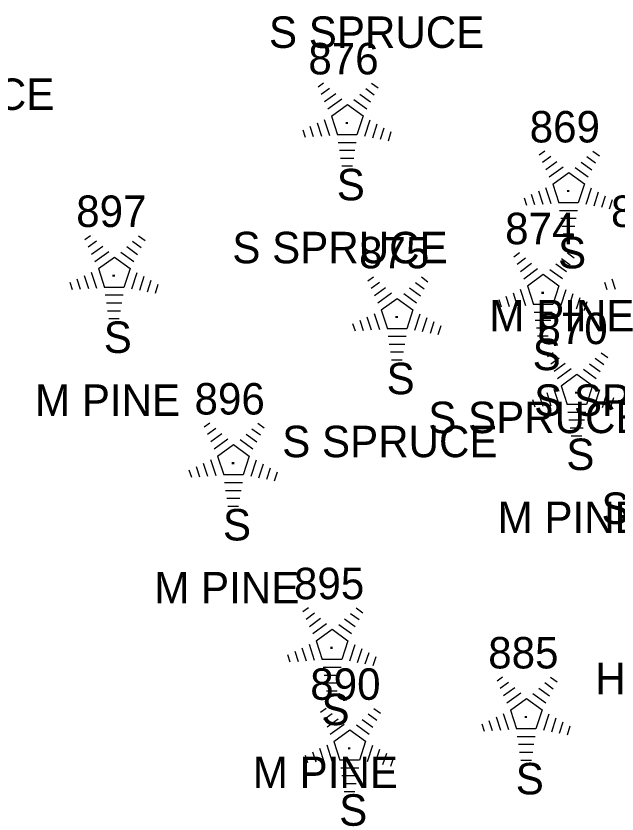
# Model space of a CAD drawing. Extents: x 1545627 to 1546562, y 571176 to 576667.
# Drawn here: x 1546173 to 1546211.1, y 572393.7 to 572444.4 of the extents above; entities that cross this region are included whole.
import ezdxf

# ---------------------------------------------------------------- set-up
doc = ezdxf.new("R2010")
doc.units = 0
for name, color, linetype in [('C_A', 7, 'Continuous'), ('L_A', 7, 'Continuous'), ('L_C', 7, 'Continuous'), ('L_I', 7, 'Continuous'), ('LTC', 7, 'Continuous')]:
    doc.layers.add(name, color=color, linetype=linetype)

msp = doc.modelspace()

# ---------------------------------------------------------------- linework, layer by layer
at = {"layer": 'LTC'}
for p, q in [((1546192.153, 572439.867), (1546192.507, 572440.124)), ((1546195.551, 572440.107), (1546195.97, 572439.803)), ((1546192.362, 572439.401), (1546192.891, 572439.786)), ((1546192.572, 572438.936), (1546193.276, 572439.447)), ((1546194.809, 572439.411), (1546195.488, 572438.917)), ((1546195.18, 572439.759), (1546195.729, 572439.36)), ((1546192.781, 572438.47), (1546193.66, 572439.108)), ((1546194.438, 572439.062), (1546195.247, 572438.473)), ((1546193.006, 572438.015), (1546194.018, 572438.749)), ((1546194.018, 572438.749), (1546195.015, 572438.024)), ((1546193.006, 572438.015), (1546193.393, 572436.821)), ((1546195.015, 572438.024), (1546194.623, 572436.821)), ((1546191.641, 572437.363), (1546191.852, 572436.711)), ((1546192.096, 572437.579), (1546192.367, 572436.744)), ((1546192.551, 572437.796), (1546192.882, 572436.776)), ((1546195.452, 572437.753), (1546195.114, 572436.714)), ((1546195.897, 572437.503), (1546195.609, 572436.618)), ((1546191.185, 572437.146), (1546191.337, 572436.678)), ((1546196.341, 572437.253), (1546196.104, 572436.523)), ((1546196.786, 572437.003), (1546196.599, 572436.428)), ((1546194.623, 572436.821), (1546193.393, 572436.821)), ((1546194.585, 572436.321), (1546193.441, 572436.321)), ((1546194.501, 572435.821), (1546193.513, 572435.821)), ((1546206.206, 572435.545), (1546206.561, 572435.802)), ((1546206.416, 572435.079), (1546206.945, 572435.463)), ((1546209.233, 572435.437), (1546209.783, 572435.037)), ((1546209.604, 572435.785), (1546210.024, 572435.48)), ((1546194.418, 572435.321), (1546193.586, 572435.321)), ((1546206.625, 572434.613), (1546207.329, 572435.125)), ((1546208.862, 572435.088), (1546209.541, 572434.595)), ((1546194.334, 572434.821), (1546193.659, 572434.821)), ((1546206.835, 572434.148), (1546207.713, 572434.785)), ((1546207.059, 572433.693), (1546208.071, 572434.427)), ((1546208.071, 572434.427), (1546209.068, 572433.702)), ((1546208.491, 572434.74), (1546209.301, 572434.151)), ((1546206.605, 572433.473), (1546206.936, 572432.454)), ((1546207.059, 572433.693), (1546207.446, 572432.499)), ((1546209.068, 572433.702), (1546208.677, 572432.499)), ((1546209.506, 572433.431), (1546209.168, 572432.392)), ((1546205.239, 572432.824), (1546205.391, 572432.356)), ((1546205.694, 572433.04), (1546205.906, 572432.389)), ((1546206.149, 572433.257), (1546206.421, 572432.422)), ((1546209.95, 572433.181), (1546209.663, 572432.296)), ((1546210.395, 572432.931), (1546210.158, 572432.201)), ((1546208.677, 572432.499), (1546207.446, 572432.499)), ((1546210.839, 572432.68), (1546210.652, 572432.106)), ((1546208.639, 572431.999), (1546207.494, 572431.999)), ((1546208.555, 572431.499), (1546207.566, 572431.499)), ((1546208.471, 572430.999), (1546207.639, 572430.999)), ((1546177.355, 572430.174), (1546177.71, 572430.431)), ((1546180.753, 572430.414), (1546181.172, 572430.109)), ((1546208.387, 572430.499), (1546207.712, 572430.499)), ((1546177.565, 572429.708), (1546178.094, 572430.092)), ((1546180.382, 572430.066), (1546180.932, 572429.667)), ((1546177.774, 572429.242), (1546178.478, 572429.754)), ((1546177.984, 572428.777), (1546178.862, 572429.414)), ((1546179.64, 572429.369), (1546180.45, 572428.78)), ((1546180.011, 572429.717), (1546180.69, 572429.224)), ((1546204.593, 572429.078), (1546204.947, 572429.336)), ((1546207.991, 572429.319), (1546208.41, 572429.014)), ((1546178.208, 572428.322), (1546179.22, 572429.056)), ((1546179.22, 572429.056), (1546180.217, 572428.331)), ((1546204.802, 572428.613), (1546205.331, 572428.997)), ((1546207.62, 572428.97), (1546208.169, 572428.571)), ((1546178.208, 572428.322), (1546178.595, 572427.128)), ((1546180.217, 572428.331), (1546179.826, 572427.128)), ((1546205.012, 572428.147), (1546205.716, 572428.658)), ((1546205.221, 572427.681), (1546206.1, 572428.319)), ((1546206.878, 572428.274), (1546207.687, 572427.685)), ((1546207.249, 572428.622), (1546207.928, 572428.128)), ((1546177.298, 572427.886), (1546177.57, 572427.051)), ((1546177.754, 572428.102), (1546178.085, 572427.083)), ((1546180.655, 572428.06), (1546180.317, 572427.021)), ((1546181.099, 572427.81), (1546180.812, 572426.925)), ((1546195.317, 572427.548), (1546195.672, 572427.806)), ((1546198.715, 572427.789), (1546199.135, 572427.484)), ((1546205.446, 572427.226), (1546206.458, 572427.961)), ((1546206.458, 572427.961), (1546207.455, 572427.236)), ((1546176.388, 572427.453), (1546176.54, 572426.985)), ((1546176.843, 572427.67), (1546177.055, 572427.018)), ((1546181.544, 572427.56), (1546181.307, 572426.83)), ((1546181.988, 572427.31), (1546181.801, 572426.735)), ((1546195.527, 572427.083), (1546196.056, 572427.467)), ((1546198.344, 572427.441), (1546198.894, 572427.041)), ((1546205.446, 572427.226), (1546205.833, 572426.033)), ((1546207.455, 572427.236), (1546207.064, 572426.033)), ((1546210.349, 572427.452), (1546210.501, 572426.984)), ((1546210.804, 572427.669), (1546211.016, 572427.017)), ((1546179.826, 572427.128), (1546178.595, 572427.128)), ((1546195.736, 572426.617), (1546196.44, 572427.128)), ((1546195.946, 572426.151), (1546196.824, 572426.789)), ((1546197.602, 572426.744), (1546198.412, 572426.155)), ((1546197.973, 572427.092), (1546198.652, 572426.598)), ((1546204.536, 572426.791), (1546204.807, 572425.955)), ((1546204.991, 572427.007), (1546205.322, 572425.988)), ((1546207.892, 572426.965), (1546207.554, 572425.925)), ((1546179.787, 572426.628), (1546178.643, 572426.628)), ((1546196.17, 572425.696), (1546197.182, 572426.431)), ((1546197.182, 572426.431), (1546198.179, 572425.706)), ((1546203.625, 572426.357), (1546203.777, 572425.889)), ((1546204.081, 572426.574), (1546204.292, 572425.922)), ((1546208.337, 572426.714), (1546208.049, 572425.83)), ((1546208.781, 572426.464), (1546208.544, 572425.735)), ((1546209.226, 572426.214), (1546209.039, 572425.64)), ((1546179.704, 572426.128), (1546178.715, 572426.128)), ((1546198.179, 572425.706), (1546197.788, 572424.503)), ((1546207.064, 572426.033), (1546205.833, 572426.033)), ((1546179.62, 572425.628), (1546178.788, 572425.628)), ((1546195.26, 572425.261), (1546195.532, 572424.426)), ((1546195.716, 572425.477), (1546196.047, 572424.458)), ((1546196.17, 572425.696), (1546196.558, 572424.503)), ((1546198.617, 572425.435), (1546198.279, 572424.396)), ((1546207.025, 572425.533), (1546205.881, 572425.533)), ((1546179.536, 572425.128), (1546178.861, 572425.128)), ((1546194.35, 572424.828), (1546194.502, 572424.36)), ((1546194.805, 572425.044), (1546195.017, 572424.393)), ((1546199.061, 572425.185), (1546198.774, 572424.3)), ((1546199.506, 572424.935), (1546199.269, 572424.205)), ((1546206.941, 572425.033), (1546205.953, 572425.033)), ((1546197.788, 572424.503), (1546196.558, 572424.503)), ((1546199.95, 572424.684), (1546199.763, 572424.11)), ((1546206.858, 572424.533), (1546206.026, 572424.533)), ((1546197.75, 572424.003), (1546196.605, 572424.003)), ((1546206.774, 572424.033), (1546206.099, 572424.033)), ((1546197.666, 572423.503), (1546196.678, 572423.503)), ((1546197.582, 572423.003), (1546196.75, 572423.003)), ((1546206.731, 572422.732), (1546207.086, 572422.99)), ((1546210.129, 572422.973), (1546210.548, 572422.668)), ((1546197.498, 572422.503), (1546196.823, 572422.503)), ((1546206.941, 572422.267), (1546207.47, 572422.651)), ((1546207.15, 572421.801), (1546207.854, 572422.312)), ((1546209.387, 572422.276), (1546210.066, 572421.782)), ((1546209.758, 572422.624), (1546210.308, 572422.225)), ((1546207.36, 572421.335), (1546208.238, 572421.973)), ((1546209.016, 572421.928), (1546209.826, 572421.339)), ((1546207.584, 572420.88), (1546208.596, 572421.615)), ((1546208.596, 572421.615), (1546209.593, 572420.89)), ((1546207.13, 572420.661), (1546207.461, 572419.642)), ((1546207.584, 572420.88), (1546207.971, 572419.687)), ((1546209.593, 572420.89), (1546209.202, 572419.687)), ((1546206.219, 572420.228), (1546206.431, 572419.576)), ((1546206.674, 572420.445), (1546206.946, 572419.609)), ((1546210.031, 572420.619), (1546209.693, 572419.579)), ((1546210.475, 572420.369), (1546210.188, 572419.484)), ((1546205.763, 572420.011), (1546205.916, 572419.544)), ((1546209.202, 572419.687), (1546207.971, 572419.687)), ((1546210.92, 572420.119), (1546210.683, 572419.389)), ((1546209.163, 572419.187), (1546208.019, 572419.187)), ((1546209.08, 572418.687), (1546208.091, 572418.687)), ((1546184.925, 572418.26), (1546185.28, 572418.517)), ((1546185.135, 572417.794), (1546185.664, 572418.179)), ((1546187.952, 572418.152), (1546188.502, 572417.753)), ((1546188.323, 572418.5), (1546188.742, 572418.196)), ((1546208.996, 572418.187), (1546208.164, 572418.187)), ((1546185.344, 572417.329), (1546186.048, 572417.84)), ((1546187.581, 572417.804), (1546188.26, 572417.31)), ((1546208.912, 572417.687), (1546208.237, 572417.687)), ((1546185.554, 572416.863), (1546186.432, 572417.501)), ((1546185.778, 572416.408), (1546186.79, 572417.142)), ((1546186.79, 572417.142), (1546187.787, 572416.417)), ((1546187.21, 572417.455), (1546188.019, 572416.866)), ((1546185.324, 572416.189), (1546185.655, 572415.169)), ((1546185.778, 572416.408), (1546186.165, 572415.214)), ((1546187.787, 572416.417), (1546187.396, 572415.214)), ((1546188.224, 572416.146), (1546187.887, 572415.107)), ((1546184.413, 572415.756), (1546184.625, 572415.104)), ((1546184.868, 572415.972), (1546185.14, 572415.137)), ((1546188.669, 572415.896), (1546188.382, 572415.011)), ((1546189.114, 572415.646), (1546188.877, 572414.916)), ((1546183.957, 572415.539), (1546184.11, 572415.071)), ((1546187.396, 572415.214), (1546186.165, 572415.214)), ((1546189.558, 572415.396), (1546189.371, 572414.821)), ((1546187.357, 572414.714), (1546186.213, 572414.714)), ((1546187.274, 572414.214), (1546186.285, 572414.214)), ((1546187.19, 572413.714), (1546186.358, 572413.714)), ((1546187.106, 572413.214), (1546186.431, 572413.214)), ((1546191.185, 572406.528), (1546191.539, 572406.785)), ((1546191.394, 572406.062), (1546191.924, 572406.446)), ((1546194.583, 572406.768), (1546195.002, 572406.463)), ((1546191.604, 572405.596), (1546192.308, 572406.108)), ((1546193.841, 572406.071), (1546194.52, 572405.578)), ((1546194.212, 572406.42), (1546194.761, 572406.021)), ((1546191.814, 572405.131), (1546192.692, 572405.768)), ((1546193.47, 572405.723), (1546194.279, 572405.134)), ((1546192.038, 572404.676), (1546193.05, 572405.41)), ((1546193.05, 572405.41), (1546194.047, 572404.685)), ((1546191.584, 572404.456), (1546191.914, 572403.437)), ((1546192.038, 572404.676), (1546192.425, 572403.482)), ((1546194.047, 572404.685), (1546193.656, 572403.482)), ((1546194.484, 572404.414), (1546194.146, 572403.375)), ((1546190.673, 572404.023), (1546190.884, 572403.372)), ((1546191.128, 572404.24), (1546191.399, 572403.405)), ((1546194.929, 572404.164), (1546194.641, 572403.279)), ((1546195.374, 572403.914), (1546195.136, 572403.184)), ((1546190.217, 572403.807), (1546190.369, 572403.339)), ((1546193.656, 572403.482), (1546192.425, 572403.482)), ((1546195.818, 572403.663), (1546195.631, 572403.089)), ((1546193.617, 572402.982), (1546192.473, 572402.982)), ((1546193.534, 572402.482), (1546192.545, 572402.482)), ((1546203.52, 572402.128), (1546203.874, 572402.386)), ((1546193.45, 572401.982), (1546192.618, 572401.982)), ((1546203.729, 572401.663), (1546204.258, 572402.047)), ((1546206.547, 572402.02), (1546207.096, 572401.621)), ((1546206.918, 572402.369), (1546207.337, 572402.064)), ((1546193.366, 572401.482), (1546192.691, 572401.482)), ((1546203.939, 572401.197), (1546204.642, 572401.708)), ((1546204.148, 572400.731), (1546205.027, 572401.369)), ((1546206.176, 572401.672), (1546206.855, 572401.178)), ((1546204.373, 572400.276), (1546205.385, 572401.011)), ((1546205.385, 572401.011), (1546206.382, 572400.286)), ((1546205.805, 572401.324), (1546206.614, 572400.735)), ((1546192.306, 572400.136), (1546192.661, 572400.394)), ((1546195.705, 572400.377), (1546196.124, 572400.072)), ((1546192.516, 572399.671), (1546193.045, 572400.055)), ((1546195.333, 572400.028), (1546195.883, 572399.629)), ((1546203.918, 572400.057), (1546204.249, 572399.038)), ((1546204.373, 572400.276), (1546204.76, 572399.083)), ((1546206.382, 572400.286), (1546205.99, 572399.083)), ((1546206.819, 572400.015), (1546206.481, 572398.975)), ((1546192.726, 572399.205), (1546193.429, 572399.716)), ((1546192.935, 572398.739), (1546193.813, 572399.377)), ((1546194.963, 572399.68), (1546195.642, 572399.186)), ((1546202.552, 572399.407), (1546202.704, 572398.939)), ((1546203.007, 572399.624), (1546203.219, 572398.972)), ((1546203.463, 572399.841), (1546203.734, 572399.005)), ((1546207.264, 572399.764), (1546206.976, 572398.88)), ((1546207.708, 572399.514), (1546207.471, 572398.785)), ((1546193.16, 572398.284), (1546194.171, 572399.019)), ((1546194.171, 572399.019), (1546195.168, 572398.294)), ((1546194.591, 572399.332), (1546195.401, 572398.743)), ((1546205.99, 572399.083), (1546204.76, 572399.083)), ((1546208.152, 572399.264), (1546207.966, 572398.69)), ((1546205.952, 572398.583), (1546204.807, 572398.583)), ((1546192.25, 572397.849), (1546192.521, 572397.013)), ((1546192.705, 572398.065), (1546193.036, 572397.046)), ((1546193.16, 572398.284), (1546193.547, 572397.091)), ((1546195.168, 572398.294), (1546194.777, 572397.091)), ((1546195.606, 572398.023), (1546195.268, 572396.983)), ((1546205.868, 572398.083), (1546204.88, 572398.083)), ((1546191.339, 572397.415), (1546191.491, 572396.948)), ((1546191.794, 572397.632), (1546192.006, 572396.98)), ((1546196.05, 572397.773), (1546195.763, 572396.888)), ((1546196.495, 572397.523), (1546196.258, 572396.793)), ((1546205.785, 572397.583), (1546204.953, 572397.583)), ((1546194.777, 572397.091), (1546193.547, 572397.091)), ((1546196.939, 572397.272), (1546196.753, 572396.698)), ((1546205.701, 572397.083), (1546205.026, 572397.083)), ((1546194.739, 572396.591), (1546193.594, 572396.591)), ((1546194.655, 572396.091), (1546193.667, 572396.091)), ((1546194.571, 572395.591), (1546193.74, 572395.591)), ((1546194.488, 572395.091), (1546193.813, 572395.091))]:
    msp.add_line(p, q, dxfattribs=at)

# ---------------------------------------------------------------- texts
at = {"layer": 'C_A'}
msp.add_text('HVCTRL', height=2, dxfattribs=at).set_placement((1546209.763, 572401.282))
at = {"layer": 'L_A'}
for p in [(1546193.343, 572432.659), (1546207.397, 572428.336), (1546178.546, 572422.966), (1546205.783, 572421.87), (1546196.508, 572420.34), (1546207.922, 572415.524), (1546186.116, 572411.052), (1546192.375, 572399.319), (1546204.71, 572394.92), (1546193.497, 572392.928)]:
    msp.add_text('S', height=2, dxfattribs=at).set_placement(p)
at = {"layer": 'L_C'}
for s, p in [('S SPRUCE', (1546189.038, 572442.342)), ('S SPRUCE', (1546161.739, 572438.401)), ('S SPRUCE', (1546186.713, 572428.659)), ('M PINE', (1546203.034, 572424.336)), ('M PINE', (1546174.183, 572418.966)), ('S SPRUCE', (1546205.877, 572418.965)), ('S SPRUCE', (1546199.153, 572417.87)), ('S SPRUCE', (1546189.878, 572416.34)), ('S PINE', (1546210.153, 572412.1)), ('M PINE', (1546203.559, 572411.524)), ('M PINE', (1546181.753, 572407.052)), ('M PINE', (1546188.013, 572395.319))]:
    msp.add_text(s, height=2, dxfattribs=at).set_placement(p)
at = {"layer": 'L_I'}
for s, p in [('876', (1546191.54, 572440.659)), ('869', (1546205.594, 572436.336)), ('897', (1546176.798, 572430.966)), ('873', (1546210.759, 572430.965)), ('874', (1546204.035, 572429.87)), ('875', (1546194.76, 572428.34)), ('870', (1546206.087, 572423.524)), ('896', (1546184.312, 572419.052)), ('895', (1546190.627, 572407.319)), ('885', (1546202.962, 572402.92)), ('890', (1546191.662, 572400.928))]:
    msp.add_text(s, height=2, dxfattribs=at).set_placement(p)
at = {"layer": 'LTC'}
for p in [(1546193.9, 572437.763), (1546207.954, 572433.44), (1546179.102, 572428.07), (1546206.34, 572426.974), (1546197.065, 572425.444), (1546208.478, 572420.628), (1546186.672, 572416.156), (1546192.932, 572404.423), (1546205.267, 572400.024), (1546194.054, 572398.032)]:
    msp.add_text('.', height=1.037, rotation=270, dxfattribs=at).set_placement(p)

doc.saveas('drawing.dxf')
